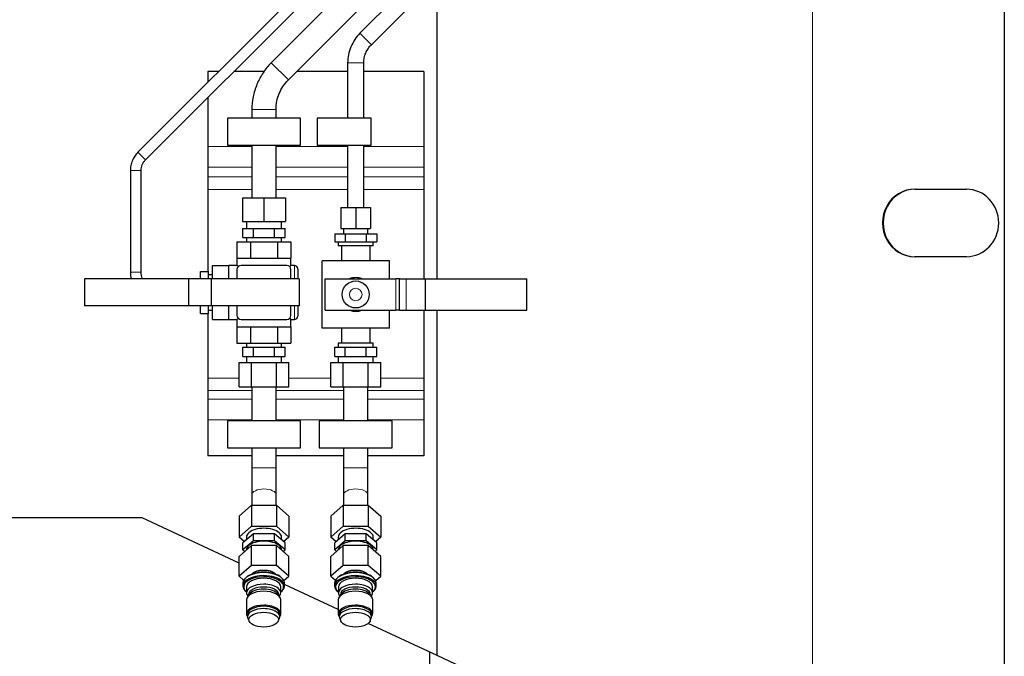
# Model space of a CAD drawing. Header units: inches. Extents: x 0 to 20790, y -12 to 14700.
# Tile 403 of 436: x 13830 to 14559, y 10625 to 11097. Entities that reach past the tile are written whole.
import ezdxf

# ---------------------------------------------------------------- set-up
doc = ezdxf.new("R2010")
doc.units = ezdxf.units.IN
doc.layers.add('1', color=7, linetype='Continuous', true_color=0xffffff)
doc.layers.add('254', color=7, linetype='Continuous', true_color=0xffffff)
doc.styles.add('latin_extended', font='simplex.shx')
doc.dimstyles.get("Standard").update_dxf_attribs({"dimtxt": 0.18, "dimasz": 0.18, "dimexe": 0.18, "dimexo": 0.0625, "dimgap": 0.09, "dimtad": 0, "dimtih": 1, "dimtoh": 1, "dimdec": 4, "dimzin": 0, "dimdsep": 46, "dimtxsty": 'Standard', "dimcen": 0.09, "dimadec": 0, "dimazin": 0, "dimtfac": 1, "dimtdec": 4, "dimtofl": 0, "dimtmove": 0, "dimatfit": 3, "dimfxl": 1, "dimtolj": 1, "dimtzin": 0, "dimarcsym": 0})

# ---------------------------------------------------------------- blocks, each defined once
blk = doc.blocks.new('_U7')
at = {"layer": '254', "color": 3, "linetype": 'Continuous', "lineweight": 13, "transparency": 16777216}
for p, q in [((13904.1, 12440.96), (13904.1, 12953.96)), ((14417.1, 9634.46), (14417.1, 12953.96)), ((14026.6, 12918.96), (14294.6, 12918.96))]:
    blk.add_line(p, q, dxfattribs=at)
at = {"layer": '254', "color": 3, "transparency": 16777216}
for points in [[(14026.6, 12939.38), (14026.6, 12898.55), (13904.1, 12918.96)], [(14294.6, 12898.55), (14294.6, 12939.38), (14417.1, 12918.96)]]:
    blk.add_solid(points, dxfattribs=at)
at = {"layer": 'Defpoints', "color": 0, "transparency": 16777216}
for p in [(14417.1, 12918.96), (13904.1, 12405.96), (14417.1, 9599.46)]:
    blk.add_point(p, dxfattribs=at)
at = {"layer": '254', "color": 2, "lineweight": 13, "transparency": 16777216, "insert": (13984.3, 13102.71), "char_height": 122.5, "attachment_point": 1, "style": 'latin_extended'}
blk.add_mtext('\\A1;513', dxfattribs=at)

msp = doc.modelspace()

# ---------------------------------------------------------------- linework, layer by layer
at = {"layer": '1', "color": 2, "linetype": 'Continuous', "lineweight": 25}
for p, q in [((14559.097, 11322.964), (14559.097, 10569.964)), ((14098.875, 11180.502), (13917.157, 10998.783)), ((13922.814, 10993.126), (14104.532, 11174.845)), ((14116.018, 11165.117), (14015.943, 11065.043)), ((14150.532, 11155.791), (14081.671, 11086.93)), ((14028.671, 11052.315), (14128.745, 11152.389)), ((14090.157, 11078.445), (14159.018, 11147.306)), ((14138.793, 10905.062), (14138.793, 11121.464)), ((14072.592, 11065.01), (14072.592, 11023.963)), ((14084.592, 11023.963), (14084.592, 11065.01)), ((13969.097, 11058.688), (13969.097, 11050.723)), ((13977.062, 11058.688), (13969.097, 11058.688)), ((14010.775, 11058.688), (13988.377, 11058.688)), ((14072.59, 11058.688), (14035.045, 11058.688)), ((14129.097, 11058.688), (14084.59, 11058.688)), ((14129.097, 11058.688), (14129.097, 11003.014)), ((13969.097, 11039.409), (13969.097, 11003.014)), ((14001.592, 11030.395), (14001.592, 11023.963)), ((14019.592, 11023.963), (14019.592, 11030.395)), ((14037.592, 11023.963), (13983.592, 11023.963)), ((13983.592, 11023.963), (13983.592, 11003.963)), ((14037.592, 11003.963), (14037.592, 11023.963)), ((14050.097, 11023.963), (14050.097, 11003.963)), ((14090.097, 11023.963), (14050.097, 11023.963)), ((14090.097, 11003.963), (14090.097, 11023.963)), ((13969.097, 11003.014), (13969.097, 10987.693)), ((13983.592, 11003.963), (14037.592, 11003.963)), ((14001.592, 11003.963), (14001.592, 10964.963)), ((14019.592, 10964.963), (14019.592, 11003.963)), ((14050.097, 11003.963), (14090.097, 11003.963)), ((14072.592, 11003.963), (14072.592, 10957.923)), ((14084.592, 10957.923), (14084.592, 11003.963)), ((14129.097, 11003.014), (14129.097, 10987.693)), ((13969.097, 10987.693), (13969.097, 10980.503)), ((14129.097, 10987.693), (14129.097, 10980.503)), ((13911.592, 10985.348), (13911.592, 10909.963)), ((13919.592, 10909.963), (13919.592, 10985.348)), ((13969.097, 10980.503), (13969.097, 10971.31)), ((14129.097, 10980.503), (14129.097, 10971.31)), ((14492.759, 10971.464), (14531.011, 10971.464)), ((13969.097, 10971.31), (13969.097, 10910.55)), ((13994.592, 10964.963), (14010.592, 10964.963)), ((13994.592, 10964.963), (13994.592, 10947.463)), ((14010.592, 10964.963), (14026.592, 10964.963)), ((14010.592, 10964.963), (14010.592, 10947.463)), ((14026.592, 10964.963), (14026.592, 10947.463)), ((14129.097, 10971.31), (14129.097, 10905.063)), ((14067.592, 10957.923), (14078.592, 10957.923)), ((14067.592, 10957.923), (14067.592, 10942.423)), ((14078.592, 10957.923), (14089.592, 10957.923)), ((14078.592, 10957.923), (14078.592, 10942.423)), ((14089.592, 10957.923), (14089.592, 10942.423)), ((13994.592, 10947.463), (14010.592, 10947.463)), ((13995.003, 10942.363), (14002.797, 10942.363)), ((13995.003, 10935.563), (13995.003, 10942.363)), ((13997.592, 10947.463), (13997.592, 10942.363)), ((14002.797, 10942.363), (14018.386, 10942.363)), ((14002.797, 10935.563), (14002.797, 10942.363)), ((14010.592, 10947.463), (14026.592, 10947.463)), ((14018.386, 10942.363), (14026.18, 10942.363)), ((14018.386, 10935.563), (14018.386, 10942.363)), ((14023.592, 10942.363), (14023.592, 10947.463)), ((14026.18, 10935.563), (14026.18, 10942.363)), ((14067.592, 10942.423), (14078.592, 10942.423)), ((14069.592, 10942.423), (14069.592, 10938.463)), ((14078.592, 10942.423), (14089.592, 10942.423)), ((14087.592, 10938.463), (14087.592, 10942.423)), ((13995.003, 10935.563), (14002.797, 10935.563)), ((13997.592, 10935.563), (13997.592, 10932.463)), ((14002.797, 10935.563), (14018.386, 10935.563)), ((14018.386, 10935.563), (14026.18, 10935.563)), ((14023.592, 10932.463), (14023.592, 10935.563)), ((14063.003, 10938.463), (14070.797, 10938.463)), ((14063.003, 10938.463), (14063.003, 10932.563)), ((14070.797, 10938.463), (14086.386, 10938.463)), ((14070.797, 10938.463), (14070.797, 10932.563)), ((14086.386, 10938.463), (14094.18, 10938.463)), ((14086.386, 10938.463), (14086.386, 10932.563)), ((14094.18, 10938.463), (14094.18, 10932.563)), ((13990.615, 10932.463), (14000.604, 10932.463)), ((13990.615, 10932.463), (13990.615, 10920.463)), ((14000.604, 10932.463), (14020.58, 10932.463)), ((14000.604, 10932.463), (14000.604, 10920.463)), ((14020.58, 10932.463), (14030.568, 10932.463)), ((14020.58, 10932.463), (14020.58, 10920.463)), ((14030.568, 10932.463), (14030.568, 10920.463)), ((14063.003, 10932.563), (14070.797, 10932.563)), ((14065.592, 10932.563), (14065.592, 10929.463)), ((14091.592, 10929.463), (14065.592, 10929.463)), ((14067.942, 10929.463), (14067.942, 10918.463)), ((14070.797, 10932.563), (14086.386, 10932.563)), ((14086.386, 10932.563), (14094.18, 10932.563)), ((14089.242, 10918.463), (14089.242, 10929.463)), ((14091.592, 10929.463), (14091.592, 10932.563)), ((13990.592, 10920.463), (13990.592, 10914.963)), ((13990.592, 10920.463), (14030.592, 10920.463)), ((14030.592, 10914.963), (14030.592, 10920.463)), ((14531.011, 10921.464), (14492.759, 10921.464)), ((13972.497, 10904.963), (13972.497, 10914.939)), ((13972.497, 10914.939), (13984.497, 10914.939)), ((13990.592, 10914.963), (13984.497, 10914.963)), ((13984.497, 10904.952), (13984.497, 10914.963)), ((13991.47, 10914.085), (13990.592, 10914.963)), ((14027.592, 10914.963), (13993.592, 10914.963)), ((14030.592, 10914.963), (14029.713, 10914.085)), ((14033.097, 10914.963), (14030.592, 10914.963)), ((14103.592, 10918.463), (14053.592, 10918.463)), ((14053.592, 10868.463), (14053.592, 10918.463)), ((14103.592, 10905.063), (14103.592, 10918.463)), ((13963.497, 10910.552), (13969.497, 10910.552)), ((13963.497, 10904.963), (13963.497, 10910.552)), ((13969.497, 10904.963), (13969.497, 10910.552)), ((13972.497, 10907.963), (13969.497, 10907.963)), ((13990.592, 10911.963), (13990.592, 10904.963)), ((14030.592, 10904.963), (14030.592, 10911.963)), ((14035.597, 10912.463), (14035.597, 10904.962)), ((13954.697, 10904.963), (13877.592, 10904.963)), ((13877.592, 10904.963), (13877.592, 10884.963)), ((13971.592, 10904.963), (13954.697, 10904.963)), ((13954.697, 10904.963), (13954.697, 10884.963)), ((14036.592, 10904.963), (13971.592, 10904.963)), ((13971.592, 10904.963), (13971.592, 10884.963)), ((14036.592, 10904.963), (14036.592, 10884.963)), ((14055.888, 10905.063), (14108.388, 10905.063)), ((14055.888, 10881.763), (14055.888, 10905.063)), ((14110.888, 10905.063), (14108.388, 10905.063)), ((14110.888, 10905.063), (14115.888, 10905.063)), ((14110.888, 10881.763), (14110.888, 10905.063)), ((14115.888, 10905.063), (14130.357, 10905.063)), ((14130.357, 10881.763), (14130.357, 10905.063)), ((14130.357, 10905.063), (14205.361, 10905.063)), ((14205.361, 10881.763), (14205.361, 10905.063)), ((13954.697, 10884.963), (13877.592, 10884.963)), ((13971.592, 10884.963), (13954.697, 10884.963)), ((13963.497, 10879.375), (13963.497, 10884.963)), ((13969.497, 10879.375), (13969.497, 10884.963)), ((14036.592, 10884.963), (13971.592, 10884.963)), ((13972.497, 10874.987), (13972.497, 10884.963)), ((13984.497, 10874.963), (13984.497, 10884.976)), ((13990.592, 10884.963), (13990.592, 10877.963)), ((14030.592, 10877.963), (14030.592, 10884.963)), ((14035.597, 10884.963), (14035.597, 10877.463)), ((13963.497, 10879.375), (13969.497, 10879.375)), ((13969.097, 10879.375), (13969.097, 10831.502)), ((13969.497, 10881.963), (13972.497, 10881.963)), ((14055.888, 10881.763), (14108.388, 10881.763)), ((14103.592, 10868.463), (14103.592, 10881.764)), ((14110.888, 10881.763), (14108.388, 10881.763)), ((14110.888, 10881.763), (14115.888, 10881.763)), ((14115.888, 10881.763), (14130.357, 10881.763)), ((14129.097, 10881.765), (14129.097, 10831.502)), ((14130.357, 10881.763), (14205.361, 10881.763)), ((14138.793, 10626.071), (14138.793, 10881.763)), ((13972.497, 10874.987), (13984.497, 10874.987)), ((13984.497, 10874.963), (13990.592, 10874.963)), ((13990.592, 10874.963), (13991.47, 10875.842)), ((13990.592, 10874.963), (13990.592, 10869.463)), ((13990.592, 10869.463), (14030.592, 10869.463)), ((13990.615, 10869.463), (13990.615, 10857.463)), ((13993.592, 10874.963), (14027.592, 10874.963)), ((14000.604, 10869.463), (14000.604, 10857.463)), ((14020.58, 10869.463), (14020.58, 10857.463)), ((14029.713, 10875.842), (14030.592, 10874.963)), ((14030.568, 10869.463), (14030.568, 10857.463)), ((14030.592, 10874.963), (14033.097, 10874.963)), ((14030.592, 10869.463), (14030.592, 10874.963)), ((14103.592, 10868.463), (14053.592, 10868.463)), ((14067.942, 10868.463), (14067.942, 10857.463)), ((14089.242, 10857.463), (14089.242, 10868.463)), ((13990.615, 10857.463), (14000.604, 10857.463)), ((13997.592, 10857.463), (13997.592, 10854.363)), ((14000.604, 10857.463), (14020.58, 10857.463)), ((14020.58, 10857.463), (14030.568, 10857.463)), ((14023.592, 10854.363), (14023.592, 10857.463)), ((14065.592, 10857.463), (14065.592, 10854.363)), ((14091.592, 10857.463), (14065.592, 10857.463)), ((14091.592, 10854.363), (14091.592, 10857.463)), ((13995.003, 10854.363), (14002.797, 10854.363)), ((13995.003, 10847.531), (13995.003, 10854.363)), ((13995.003, 10847.531), (14002.797, 10847.531)), ((13997.592, 10847.531), (13997.592, 10842.963)), ((14002.797, 10854.363), (14018.386, 10854.363)), ((14002.797, 10847.531), (14002.797, 10854.363)), ((14002.797, 10847.531), (14018.386, 10847.531)), ((14018.386, 10854.363), (14026.18, 10854.363)), ((14018.386, 10847.531), (14018.386, 10854.363)), ((14018.386, 10847.531), (14026.18, 10847.531)), ((14023.592, 10842.963), (14023.592, 10847.531)), ((14026.18, 10847.531), (14026.18, 10854.363)), ((14063.003, 10854.363), (14070.797, 10854.363)), ((14063.003, 10847.531), (14063.003, 10854.363)), ((14063.003, 10847.531), (14070.797, 10847.531)), ((14065.592, 10847.531), (14065.592, 10842.963)), ((14070.797, 10854.363), (14086.386, 10854.363)), ((14070.797, 10847.531), (14070.797, 10854.363)), ((14070.797, 10847.531), (14086.386, 10847.531)), ((14086.386, 10854.363), (14094.18, 10854.363)), ((14086.386, 10847.531), (14086.386, 10854.363)), ((14086.386, 10847.531), (14094.18, 10847.531)), ((14091.592, 10842.963), (14091.592, 10847.531)), ((14094.18, 10847.531), (14094.18, 10854.363)), ((13992.117, 10842.963), (14001.354, 10842.963)), ((13992.117, 10824.963), (13992.117, 10842.963)), ((14001.354, 10842.963), (14019.829, 10842.963)), ((14001.354, 10824.963), (14001.354, 10842.963)), ((14019.829, 10842.963), (14029.067, 10842.963)), ((14019.829, 10824.963), (14019.829, 10842.963)), ((14029.067, 10824.963), (14029.067, 10842.963)), ((14060.117, 10842.963), (14069.354, 10842.963)), ((14060.117, 10824.963), (14060.117, 10842.963)), ((14069.354, 10842.963), (14087.829, 10842.963)), ((14069.354, 10824.963), (14069.354, 10842.963)), ((14087.829, 10842.963), (14097.067, 10842.963)), ((14087.829, 10824.963), (14087.829, 10842.963)), ((14097.067, 10824.963), (14097.067, 10842.963)), ((13969.097, 10831.502), (13969.097, 10822.309)), ((14129.097, 10831.502), (14129.097, 10822.309)), ((13969.097, 10822.309), (13969.097, 10815.958)), ((13992.117, 10824.963), (14001.354, 10824.963)), ((14001.354, 10824.963), (14019.829, 10824.963)), ((14001.592, 10824.963), (14001.592, 10799.963)), ((14019.592, 10799.963), (14019.592, 10824.963)), ((14019.829, 10824.963), (14029.067, 10824.963)), ((14060.117, 10824.963), (14069.354, 10824.963)), ((14069.354, 10824.963), (14087.829, 10824.963)), ((14069.592, 10824.963), (14069.592, 10799.963)), ((14087.592, 10799.963), (14087.592, 10824.963)), ((14087.829, 10824.963), (14097.067, 10824.963)), ((14129.097, 10822.309), (14129.097, 10815.958)), ((13969.097, 10815.958), (13969.097, 10800.637)), ((14129.097, 10815.958), (14129.097, 10800.637)), ((13969.097, 10800.637), (13969.097, 10773.963)), ((13983.592, 10799.963), (13983.592, 10779.963)), ((14037.592, 10799.963), (13983.592, 10799.963)), ((14037.592, 10779.963), (14037.592, 10799.963)), ((14051.592, 10799.963), (14051.592, 10779.963)), ((14105.592, 10799.963), (14051.592, 10799.963)), ((14105.592, 10779.963), (14105.592, 10799.963)), ((14129.097, 10800.637), (14129.097, 10773.963)), ((13983.592, 10779.963), (14037.592, 10779.963)), ((14001.592, 10779.963), (14001.592, 10764.964)), ((14019.592, 10764.964), (14019.592, 10779.963)), ((14051.592, 10779.963), (14105.592, 10779.963)), ((14069.592, 10779.963), (14069.592, 10764.964)), ((14087.592, 10764.964), (14087.592, 10779.963)), ((14001.592, 10773.963), (13969.097, 10773.963)), ((14069.59, 10773.963), (14019.592, 10773.963)), ((14129.097, 10773.963), (14087.59, 10773.963)), ((14001.592, 10744.964), (14001.592, 10737.375)), ((14019.592, 10737.375), (14019.592, 10744.964)), ((14069.592, 10744.964), (14069.592, 10737.375)), ((14087.592, 10737.375), (14087.592, 10744.964)), ((13992.117, 10729.375), (14001.354, 10737.375)), ((14001.354, 10737.375), (14019.829, 10737.375)), ((14001.354, 10737.375), (14001.354, 10721.786)), ((14019.829, 10737.375), (14029.067, 10729.375)), ((14019.829, 10737.375), (14019.829, 10721.786)), ((14060.117, 10729.375), (14069.354, 10737.375)), ((14069.354, 10737.375), (14087.829, 10737.375)), ((14069.354, 10737.375), (14069.354, 10721.786)), ((14087.829, 10737.375), (14097.067, 10729.375)), ((14087.829, 10737.375), (14087.829, 10721.786)), ((13920.314, 10727.964), (13657.097, 10727.964)), ((13992.118, 10694.476), (13920.314, 10727.964)), ((13992.117, 10729.375), (13992.117, 10713.786)), ((14029.067, 10729.375), (14029.067, 10713.786)), ((14060.117, 10729.375), (14060.117, 10713.786)), ((14097.067, 10729.375), (14097.067, 10713.786)), ((13992.117, 10713.786), (14001.354, 10721.786)), ((14002.797, 10716.206), (13995.003, 10709.456)), ((14001.354, 10721.786), (14019.829, 10721.786)), ((14018.386, 10716.206), (14002.797, 10716.206)), ((14002.797, 10711.01), (14002.797, 10716.206)), ((14026.18, 10709.456), (14018.386, 10716.206)), ((14018.386, 10711.01), (14018.386, 10716.206)), ((14019.829, 10721.786), (14029.067, 10713.786)), ((14060.117, 10713.786), (14069.354, 10721.786)), ((14070.797, 10716.206), (14063.003, 10709.456)), ((14069.354, 10721.786), (14087.829, 10721.786)), ((14086.386, 10716.206), (14070.797, 10716.206)), ((14070.797, 10711.01), (14070.797, 10716.206)), ((14094.18, 10709.456), (14086.386, 10716.206)), ((14086.386, 10711.01), (14086.386, 10716.206)), ((14087.829, 10721.786), (14097.067, 10713.786)), ((13996.06, 10710.371), (13992.117, 10713.786)), ((14002.797, 10711.01), (13995.003, 10704.26)), ((13995.003, 10704.26), (13995.003, 10709.456)), ((13997.592, 10713.786), (13997.592, 10711.698)), ((14018.386, 10711.01), (14002.797, 10711.01)), ((14026.18, 10704.26), (14018.386, 10711.01)), ((14023.592, 10711.698), (14023.592, 10713.786)), ((14029.067, 10713.786), (14025.123, 10710.371)), ((14026.18, 10704.26), (14026.18, 10709.456)), ((14064.06, 10710.371), (14060.117, 10713.786)), ((14070.797, 10711.01), (14063.003, 10704.26)), ((14063.003, 10704.26), (14063.003, 10709.456)), ((14065.592, 10713.786), (14065.592, 10711.698)), ((14086.386, 10711.01), (14070.797, 10711.01)), ((14094.18, 10704.26), (14086.386, 10711.01)), ((14091.592, 10711.698), (14091.592, 10713.786)), ((14097.067, 10713.786), (14093.123, 10710.371)), ((14094.18, 10704.26), (14094.18, 10709.456)), ((14001.354, 10707.497), (13992.117, 10699.497)), ((13995.003, 10704.26), (13996.31, 10703.128)), ((13997.592, 10704.26), (13997.592, 10704.238)), ((14019.829, 10707.497), (14001.354, 10707.497)), ((14001.354, 10692.774), (14001.354, 10707.497)), ((14029.067, 10699.497), (14019.829, 10707.497)), ((14019.829, 10692.774), (14019.829, 10707.497)), ((14023.592, 10704.238), (14023.592, 10704.26)), ((14024.874, 10703.128), (14026.18, 10704.26)), ((14069.354, 10707.497), (14060.117, 10699.497)), ((14063.003, 10704.26), (14064.31, 10703.128)), ((14065.592, 10704.26), (14065.592, 10704.238)), ((14087.829, 10707.497), (14069.354, 10707.497)), ((14069.354, 10692.774), (14069.354, 10707.497)), ((14097.067, 10699.497), (14087.829, 10707.497)), ((14087.829, 10692.774), (14087.829, 10707.497)), ((14091.592, 10704.238), (14091.592, 10704.26)), ((14092.874, 10703.128), (14094.18, 10704.26)), ((13992.117, 10684.774), (13992.117, 10699.497)), ((14029.067, 10684.774), (14029.067, 10699.497)), ((14060.117, 10684.774), (14060.117, 10699.497)), ((14097.067, 10684.774), (14097.067, 10699.497)), ((14001.354, 10692.774), (13992.117, 10684.774)), ((14019.829, 10692.774), (14001.354, 10692.774)), ((14029.067, 10684.774), (14019.829, 10692.774)), ((14069.354, 10692.774), (14060.117, 10684.774)), ((14087.829, 10692.774), (14069.354, 10692.774)), ((14097.067, 10684.774), (14087.829, 10692.774)), ((13992.117, 10684.774), (13995.533, 10681.816)), ((13994.956, 10679.727), (13994.956, 10677.519)), ((13997.393, 10683.921), (13996.887, 10683.464)), ((14023.878, 10683.464), (14023.372, 10683.921)), ((14025.364, 10681.567), (14029.067, 10684.774)), ((14025.809, 10677.519), (14025.809, 10679.727)), ((14060.117, 10684.774), (14063.533, 10681.816)), ((14062.956, 10679.727), (14062.956, 10677.519)), ((14065.393, 10683.921), (14064.887, 10683.464)), ((14091.878, 10683.464), (14091.372, 10683.921)), ((14093.364, 10681.567), (14097.067, 10684.774)), ((14093.809, 10677.519), (14093.809, 10679.727)), ((13997.692, 10676.967), (13997.692, 10672.539)), ((14023.073, 10672.539), (14023.073, 10676.967)), ((14065.592, 10660.21), (14025.812, 10678.762)), ((14065.692, 10676.967), (14065.692, 10672.539)), ((14091.073, 10672.539), (14091.073, 10676.967)), ((13997.595, 10667.259), (13997.595, 10656.953)), ((13999.851, 10671.548), (13998.326, 10669.39)), ((13999.212, 10671.222), (13999.212, 10670.644)), ((14022.439, 10669.39), (14020.914, 10671.548)), ((14021.553, 10670.644), (14021.553, 10671.222)), ((14023.17, 10656.953), (14023.17, 10667.259)), ((14065.595, 10667.259), (14065.595, 10656.953)), ((14067.851, 10671.548), (14066.326, 10669.39)), ((14067.212, 10671.222), (14067.212, 10670.644)), ((14090.439, 10669.39), (14088.914, 10671.548)), ((14089.553, 10670.644), (14089.553, 10671.222)), ((14091.17, 10656.953), (14091.17, 10667.259)), ((13998.424, 10656.522), (13998.424, 10654.79)), ((13998.721, 10653.465), (13999.656, 10651.408)), ((14021.109, 10651.408), (14022.044, 10653.465)), ((14022.341, 10654.79), (14022.341, 10656.522)), ((14066.424, 10656.522), (14066.424, 10654.79)), ((14066.721, 10653.465), (14067.656, 10651.408)), ((14089.109, 10651.408), (14090.044, 10653.465)), ((14090.341, 10654.79), (14090.341, 10656.522)), ((14138.793, 10626.071), (14087.85, 10649.829)), ((14133.282, 10628.64), (14133.282, 10610.456)), ((14259.097, 10569.964), (14138.793, 10626.071))]:
    msp.add_line(p, q, dxfattribs=at)
at = {"layer": '1', "color": 110, "linetype": 'Continuous', "lineweight": 13}
for p, q in [((14090.157, 11078.445), (14081.671, 11086.93)), ((14015.943, 11065.043), (14028.671, 11052.315)), ((14078.592, 11065.01), (14072.592, 11065.01)), ((14084.592, 11065.01), (14078.592, 11065.01)), ((14019.592, 11030.395), (14001.592, 11030.395)), ((14001.592, 11003.014), (13969.097, 11003.014)), ((14072.59, 11003.014), (14019.592, 11003.014)), ((14129.097, 11003.014), (14084.59, 11003.014)), ((13917.157, 10998.783), (13922.814, 10993.126)), ((14001.592, 10987.693), (13969.097, 10987.693)), ((14072.59, 10987.693), (14019.592, 10987.693)), ((14129.097, 10987.693), (14084.59, 10987.693)), ((13919.592, 10985.348), (13911.592, 10985.348)), ((14001.592, 10980.503), (13969.097, 10980.503)), ((14072.59, 10980.503), (14019.592, 10980.503)), ((14129.097, 10980.503), (14084.59, 10980.503)), ((14001.592, 10971.31), (13969.097, 10971.31)), ((14072.59, 10971.31), (14019.592, 10971.31)), ((14129.097, 10971.31), (14084.59, 10971.31)), ((14033.097, 10914.963), (14033.097, 10904.963)), ((13919.592, 10909.963), (13911.592, 10909.963)), ((14108.388, 10881.763), (14108.388, 10905.063)), ((14115.888, 10881.763), (14115.888, 10905.063)), ((14033.097, 10884.962), (14033.097, 10874.963)), ((13992.117, 10831.502), (13969.097, 10831.502)), ((14060.115, 10831.502), (14029.067, 10831.502)), ((14129.097, 10831.502), (14097.065, 10831.502)), ((14001.592, 10822.309), (13969.097, 10822.309)), ((14069.59, 10822.309), (14019.592, 10822.309)), ((14129.097, 10822.309), (14087.59, 10822.309)), ((14001.592, 10815.958), (13969.097, 10815.958)), ((14069.59, 10815.958), (14019.592, 10815.958)), ((14129.097, 10815.958), (14087.59, 10815.958)), ((14001.592, 10800.637), (13969.097, 10800.637)), ((14069.59, 10800.637), (14019.592, 10800.637)), ((14129.097, 10800.637), (14087.59, 10800.637)), ((14010.592, 10764.964), (14001.592, 10764.964)), ((14019.592, 10764.964), (14010.592, 10764.964)), ((14078.592, 10764.964), (14069.592, 10764.964)), ((14087.592, 10764.964), (14078.592, 10764.964))]:
    msp.add_line(p, q, dxfattribs=at)
at = {"layer": '1', "color": 2, "linetype": 'Continuous', "lineweight": 25}
msp.add_circle((14078.592, 10893.463), 10, dxfattribs=at)
at = {"layer": '1', "color": 110, "linetype": 'Continuous', "lineweight": 13}
msp.add_circle((14078.592, 10893.463), 4.669, dxfattribs=at)
at = {"layer": '1', "color": 2, "linetype": 'Continuous', "lineweight": 25}
for centre, radius, start, end in [((13993.592, 10911.963), 3, 90, 180), ((14027.592, 10911.963), 3, 0, 90), ((14033.097, 10912.463), 2.5, 0, 90), ((14078.592, 10893.463), 12.5, 68.125167, 111.874833), ((13993.592, 10877.963), 3, 180, 270), ((14027.592, 10877.963), 3, 270, 0), ((14033.097, 10877.463), 2.5, 270, 0), ((14078.592, 10893.463), 12.5, 249.390307, 290.609693)]:
    msp.add_arc(centre, radius, start, end, dxfattribs=at)
for centre, major_axis, ratio, start_param, end_param in [((14492.759, 10946.464), (0, 25), 0.9563048, 0, 3.1415927), ((14493.197, 10946.464), (0, 25), 0.9563048, 0, 3.1415927), ((14531.011, 10946.464), (0, 25), 0.9563048, 3.1415927, 6.2831853), ((14010.592, 10713.786), (13, 0), 0.5, 0, 3.1415927), ((14078.592, 10713.786), (13, 0), 0.5, 0, 3.1415927), ((14010.592, 10704.26), (13, 0), 0.5, 0, 3.1415927), ((14078.592, 10704.26), (13, 0), 0.5, 0, 3.1415927), ((14010.383, 10679.727), (-15.427, 0), 0.5, 4.712389, 6.2831853), ((14010.383, 10680.324), (-14.848, 0), 0.5, 4.712389, 5.7774871), ((14010.383, 10680.324), (-14.848, 0), 0.5, 3.6472909, 4.712389), ((14010.383, 10679.727), (-15.427, 0), 0.5, 3.1415927, 4.712389), ((14078.383, 10679.727), (-15.427, 0), 0.5, 4.712389, 6.2831853), ((14078.383, 10680.324), (-14.848, 0), 0.5, 4.712389, 5.7774871), ((14078.383, 10680.324), (-14.848, 0), 0.5, 3.6472909, 4.712389), ((14078.383, 10679.727), (-15.427, 0), 0.5, 3.1415927, 4.712389), ((14010.383, 10677.519), (-15.427, 0), 0.5, 4.712389, 6.2831853), ((14010.383, 10676.967), (-14.79, 0), 0.5, 4.712389, 6.2831853), ((14010.383, 10676.967), (-12.69, 0), 0.5, 4.712389, 6.2831853), ((14010.383, 10677.519), (-15.427, 0), 0.5, 2.5260368, 4.712389), ((14010.383, 10676.967), (-14.79, 0), 0.5, 2.6021223, 4.712389), ((14010.383, 10676.967), (-12.69, 0), 0.5, 3.1415927, 4.712389), ((14078.383, 10677.519), (-15.427, 0), 0.5, 4.712389, 6.2831853), ((14078.383, 10676.967), (-14.79, 0), 0.5, 4.712389, 6.2831853), ((14078.383, 10676.967), (-12.69, 0), 0.5, 4.712389, 6.2831853), ((14078.383, 10677.519), (-15.427, 0), 0.5, 2.5260368, 4.712389), ((14078.383, 10676.967), (-14.79, 0), 0.5, 2.6021223, 4.712389), ((14078.383, 10676.967), (-12.69, 0), 0.5, 3.1415927, 4.712389), ((14010.383, 10677.519), (-15.427, 0), 0.5, 0, 0.6155558), ((14010.383, 10676.967), (-14.79, 0), 0.5, 0, 0.5394704), ((14010.383, 10667.259), (-12.788, 0), 0.5, 4.712389, 6.2831853), ((14010.383, 10672.539), (-12.69, 0), 0.5, 4.712389, 6.2831853), ((14010.383, 10672.539), (-12.69, 0), 0.5, 0, 0.4122359), ((14010.383, 10671.222), (-11.17, 0), 0.5, 4.712389, 6.2831853), ((14010.383, 10669.686), (-11.17, 0), 0.5, 4.712389, 5.9434024), ((14010.383, 10672.539), (-12.69, 0), 0.5, 2.7293568, 4.712389), ((14010.383, 10671.222), (-11.17, 0), 0.5, 3.1415927, 4.712389), ((14010.383, 10669.686), (-11.17, 0), 0.5, 3.4813755, 4.712389), ((14010.383, 10667.259), (-12.788, 0), 0.5, 3.1415927, 4.712389), ((14078.383, 10677.519), (-15.427, 0), 0.5, 0, 0.6155558), ((14078.383, 10676.967), (-14.79, 0), 0.5, 0, 0.5394704), ((14078.383, 10667.259), (-12.788, 0), 0.5, 4.712389, 6.2831853), ((14078.383, 10672.539), (-12.69, 0), 0.5, 4.712389, 6.2831853), ((14078.383, 10672.539), (-12.69, 0), 0.5, 0, 0.4122359), ((14078.383, 10671.222), (-11.17, 0), 0.5, 4.712389, 6.2831853), ((14078.383, 10669.686), (-11.17, 0), 0.5, 4.712389, 5.9434024), ((14078.383, 10672.539), (-12.69, 0), 0.5, 2.7293568, 4.712389), ((14078.383, 10671.222), (-11.17, 0), 0.5, 3.1415927, 4.712389), ((14078.383, 10669.686), (-11.17, 0), 0.5, 3.4813755, 4.712389), ((14078.383, 10667.259), (-12.788, 0), 0.5, 3.1415927, 4.712389), ((14010.383, 10656.953), (-12.788, 0), 0.5, 4.712389, 6.2831853), ((14010.383, 10656.522), (-11.959, 0), 0.5, 4.712389, 6.2831853), ((14010.383, 10654.79), (-11.959, 0), 0.5, 4.712389, 6.2831853), ((14010.383, 10656.953), (-12.788, 0), 0.5, 2.7790332, 4.712389), ((14010.383, 10656.522), (-11.959, 0), 0.5, 3.1415927, 4.712389), ((14010.383, 10654.79), (-11.959, 0), 0.5, 2.9180487, 4.712389), ((14078.383, 10656.953), (-12.788, 0), 0.5, 4.712389, 6.2831853), ((14078.383, 10656.522), (-11.959, 0), 0.5, 4.712389, 6.2831853), ((14078.383, 10654.79), (-11.959, 0), 0.5, 4.712389, 6.2831853), ((14078.383, 10656.953), (-12.788, 0), 0.5, 2.7790332, 4.712389), ((14078.383, 10656.522), (-11.959, 0), 0.5, 3.1415927, 4.712389), ((14078.383, 10654.79), (-11.959, 0), 0.5, 2.9180487, 4.712389), ((14010.383, 10656.953), (-12.788, 0), 0.5, 0, 0.3625594), ((14010.383, 10654.79), (-11.959, 0), 0.5, 0, 0.223544), ((14078.383, 10656.953), (-12.788, 0), 0.5, 0, 0.3625594), ((14078.383, 10654.79), (-11.959, 0), 0.5, 0, 0.223544)]:
    msp.add_ellipse(centre, major_axis=major_axis, ratio=ratio, start_param=start_param, end_param=end_param, dxfattribs=at)
at = {"layer": '1', "color": 110, "linetype": 'Continuous', "lineweight": 13}
for centre, major_axis, start_param, end_param in [((14010.592, 10744.964), (-9, 0), 4.712389, 6.2831853), ((14010.592, 10744.964), (-9, 0), 3.1415927, 4.712389), ((14078.592, 10744.964), (-9, 0), 4.712389, 6.2831853), ((14078.592, 10744.964), (-9, 0), 3.1415927, 4.712389), ((14010.383, 10683.355), (-9.248, 0), 4.712389, 5.2163201), ((14010.383, 10683.355), (-9.248, 0), 4.2084579, 4.712389), ((14078.383, 10683.355), (-9.248, 0), 4.712389, 5.2163201), ((14078.383, 10683.355), (-9.248, 0), 4.2084579, 4.712389)]:
    msp.add_ellipse(centre, major_axis=major_axis, ratio=0.5, start_param=start_param, end_param=end_param, dxfattribs=at)
at = {"layer": '1', "color": 2, "linetype": 'Continuous', "lineweight": 25}
for centre in [(14010.383, 10652.627), (14078.383, 10652.627)]:
    msp.add_ellipse(centre, major_axis=(-11, 0), ratio=0.5, dxfattribs=at)
for points, knots in [([(14081.671, 11086.93), (14080.26, 11085.492), (14077.711, 11082.362), (14074.819, 11076.928), (14073.021, 11071.041), (14072.611, 11067.025), (14072.592, 11065.01)], [0, 0, 0, 0, 0.245619, 0.5, 0.754381, 1, 1, 1, 1]), ([(14084.592, 11065.01), (14084.581, 11066.309), (14084.811, 11068.777), (14085.868, 11072.351), (14087.648, 11075.626), (14089.231, 11077.534), (14090.157, 11078.445)], [0, 0, 0, 0, 0.2571643, 0.5, 0.7428357, 1, 1, 1, 1]), ([(14015.943, 11065.043), (14013.709, 11062.768), (14009.679, 11057.821), (14005.108, 11049.234), (14002.269, 11039.931), (14001.62, 11033.583), (14001.592, 11030.395)], [0, 0, 0, 0, 0.2458433, 0.5, 0.7541567, 1, 1, 1, 1]), ([(14019.592, 11030.395), (14019.576, 11032.508), (14019.953, 11036.535), (14021.681, 11042.37), (14024.584, 11047.717), (14027.166, 11050.831), (14028.671, 11052.315)], [0, 0, 0, 0, 0.2565882, 0.5, 0.7434118, 1, 1, 1, 1]), ([(13917.157, 10998.783), (13916.295, 10997.896), (13914.741, 10995.972), (13913.008, 10992.631), (13911.871, 10989.043), (13911.61, 10986.584), (13911.592, 10985.348)], [0, 0, 0, 0, 0.2461643, 0.5, 0.7538357, 1, 1, 1, 1]), ([(13919.592, 10985.348), (13919.578, 10986.109), (13919.702, 10987.541), (13920.281, 10989.619), (13921.341, 10991.498), (13922.265, 10992.598), (13922.814, 10993.126)], [0, 0, 0, 0, 0.2597981, 0.5, 0.7402019, 1, 1, 1, 1]), ([(13911.592, 10909.963), (13911.601, 10908.712), (13911.786, 10907.028), (13912.221, 10905.385), (13912.358, 10904.937)], [0, 0, 0, 0, 0.7246308, 1, 1, 1, 1]), ([(13920.587, 10904.947), (13920.513, 10905.113), (13919.858, 10906.69), (13919.563, 10908.362), (13919.592, 10909.963)], [0, 0, 0, 0, 0.1060521, 1, 1, 1, 1]), ([(14001.608, 10686.236), (14001.678, 10686.34), (14001.84, 10686.557), (14002.134, 10686.877), (14002.488, 10687.194), (14002.89, 10687.495), (14003.341, 10687.78), (14003.836, 10688.047), (14004.371, 10688.295), (14004.941, 10688.52), (14005.543, 10688.721), (14006.177, 10688.898), (14006.84, 10689.051), (14007.524, 10689.177), (14008.222, 10689.276), (14008.932, 10689.347), (14009.654, 10689.389), (14010.139, 10689.399), (14010.383, 10689.399)], [0, 0, 0, 0, 0.0568907, 0.1201285, 0.1827919, 0.2452724, 0.3079648, 0.3712601, 0.4344979, 0.4971613, 0.5596418, 0.6223342, 0.6856295, 0.7488821, 0.8115529, 0.8740334, 0.9367186, 1, 1, 1, 1]), ([(14010.383, 10689.399), (14010.687, 10689.399), (14011.292, 10689.384), (14012.19, 10689.318), (14013.07, 10689.207), (14013.87, 10689.063), (14014.588, 10688.899), (14015.222, 10688.722), (14015.824, 10688.52), (14016.393, 10688.295), (14016.928, 10688.047), (14017.424, 10687.78), (14017.874, 10687.495), (14018.276, 10687.194), (14018.631, 10686.877), (14018.935, 10686.546), (14019.109, 10686.311), (14019.188, 10686.189), (14019.192, 10686.183)], [0, 0, 0, 0, 0.0781977, 0.1556465, 0.2331065, 0.3113376, 0.3739749, 0.4360432, 0.4979302, 0.5600272, 0.6227214, 0.6853587, 0.7474269, 0.809314, 0.871411, 0.9341052, 0.9967425, 1, 1, 1, 1]), ([(14069.608, 10686.236), (14069.678, 10686.34), (14069.84, 10686.557), (14070.134, 10686.877), (14070.488, 10687.194), (14070.89, 10687.495), (14071.341, 10687.78), (14071.836, 10688.047), (14072.371, 10688.295), (14072.941, 10688.52), (14073.543, 10688.721), (14074.177, 10688.898), (14074.84, 10689.051), (14075.524, 10689.177), (14076.222, 10689.276), (14076.932, 10689.347), (14077.654, 10689.389), (14078.139, 10689.399), (14078.383, 10689.399)], [0, 0, 0, 0, 0.0568907, 0.1201285, 0.1827919, 0.2452724, 0.3079648, 0.3712601, 0.4344979, 0.4971613, 0.5596418, 0.6223342, 0.6856295, 0.7488821, 0.8115529, 0.8740334, 0.9367186, 1, 1, 1, 1]), ([(14078.383, 10689.399), (14078.687, 10689.399), (14079.292, 10689.384), (14080.19, 10689.318), (14081.07, 10689.207), (14081.87, 10689.063), (14082.588, 10688.899), (14083.222, 10688.722), (14083.824, 10688.52), (14084.393, 10688.295), (14084.928, 10688.047), (14085.424, 10687.78), (14085.874, 10687.495), (14086.276, 10687.194), (14086.631, 10686.877), (14086.935, 10686.546), (14087.109, 10686.311), (14087.188, 10686.189), (14087.192, 10686.183)], [0, 0, 0, 0, 0.0781977, 0.1556465, 0.2331065, 0.3113376, 0.3739749, 0.4360432, 0.4979302, 0.5600272, 0.6227214, 0.6853587, 0.7474269, 0.809314, 0.871411, 0.9341052, 0.9967425, 1, 1, 1, 1])]:
    msp.add_open_spline(points, degree=3, knots=knots, dxfattribs=at)
for points in [[(14001.592, 10764.964), (14001.592, 10754.258), (14001.592, 10744.964)], [(14019.592, 10744.964), (14019.592, 10754.258), (14019.592, 10764.964)], [(14069.592, 10764.964), (14069.592, 10754.258), (14069.592, 10744.964)], [(14087.592, 10744.964), (14087.592, 10754.258), (14087.592, 10764.964)]]:
    msp.add_open_spline(points, degree=2, dxfattribs=at)

# ---------------------------------------------------------------- dimensions: what is measured, and where the dimension line sits
at = {"layer": '254', "color": 2, "linetype": 'Continuous', "lineweight": 13}
dim = msp.add_linear_dim(base=(14417.097, 12918.963), p1=(13904.097, 12405.963), p2=(14417.097, 9599.463), dimstyle='Standard', override={"dimscale": 35, "dimtxt": 3.5, "dimasz": 3.5, "dimexe": 1, "dimexo": 1, "dimgap": 1.75, "dimtad": 1, "dimtih": 1, "dimtoh": 0, "dimdec": 2, "dimlfac": 1, "dimzin": 8, "dimdsep": 46, "dimlunit": 2, "dimtxsty": 'latin_extended', "dimsah": 1, "dimse1": 0, "dimse2": 0, "dimsd1": 0, "dimsd2": 0, "dimclrd": 3, "dimclre": 3, "dimclrt": 2, "dimtol": 0, "dimtm": -0.1, "dimtfac": 0.714286, "dimtdec": 3, "dimtofl": 1, "dimtmove": 0, "dimtzin": 8, "dimlwd": 13, "dimlwe": 13}, dxfattribs=at)
dim.commit()
dim.dimension.update_dxf_attribs({"geometry": '_U7', "text_midpoint": (14130.138, 12918.963), "dimtype": 160})

doc.saveas('drawing.dxf')
